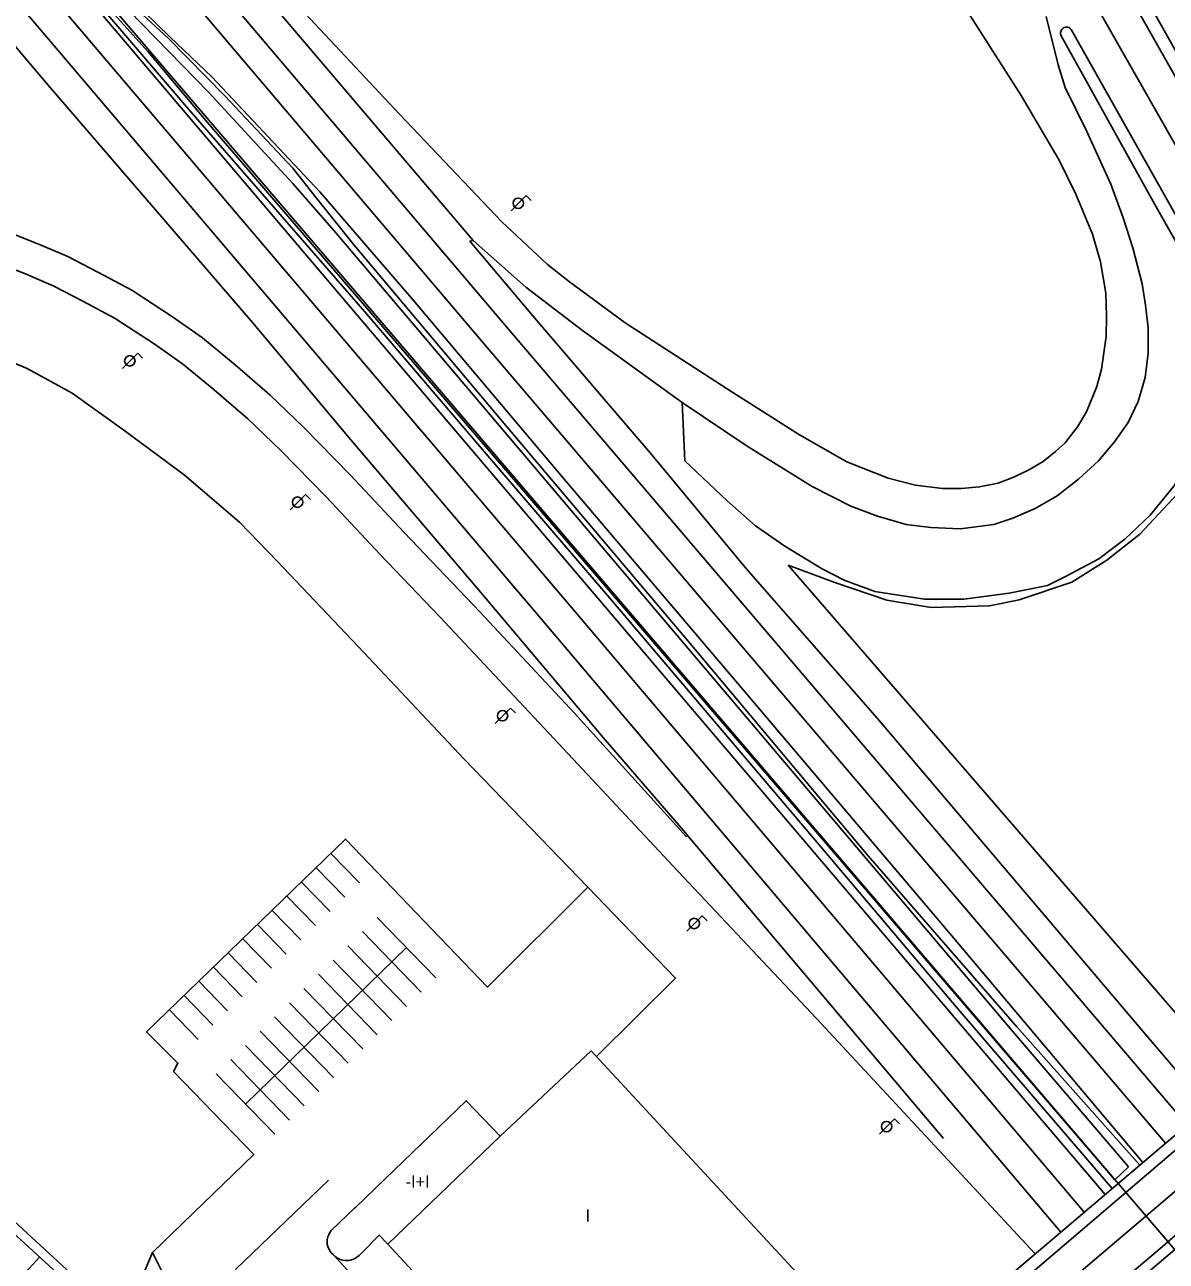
# Model space of a CAD drawing. Extents: x 282771 to 285132, y 4823109 to 4825496.
# Drawn here: x 283324.3 to 283464.2, y 4823267.6 to 4823419 of the extents above; entities that cross this region are included whole.
import ezdxf

# ---------------------------------------------------------------- set-up
doc = ezdxf.new("R2010")
doc.units = 0
for name, color, linetype in [('ACERA-BORDILLO', 7, 'Continuous'), ('ACERA-INTERIOR', 7, 'Continuous'), ('APARCAMIENTO', 7, 'Continuous'), ('BORDILLO', 7, 'Continuous'), ('CALLE-EJE', 7, 'Continuous'), ('EDIFICIO', 7, 'Continuous'), ('FAROLA', 7, 'Continuous'), ('MEDIANERA', 7, 'Continuous'), ('PUENTE', 7, 'Continuous'), ('SENAL-VIARIA', 7, 'Continuous'), ('TXT-ALTURA-EDIFICIO', 7, 'Continuous'), ('VALLA', 7, 'Continuous'), ('ZONA-VERDE', 7, 'Continuous')]:
    doc.layers.add(name, color=color, linetype=linetype)

msp = doc.modelspace()

# ---------------------------------------------------------------- linework, layer by layer
at = {"layer": 'ACERA-BORDILLO'}
for points in [[(283495.28, 4823362.94), (283477.71, 4823393.76), (283471.57, 4823404.69), (283461.31, 4823422.94), (283430.82, 4823476.49), (283427.26, 4823483.99), (283420.2, 4823496.26), (283416.74, 4823502.35), (283416.38, 4823502.17), (283417.15, 4823499.19), (283418.07, 4823496.19), (283418.89, 4823494.26), (283425.21, 4823482.86), (283429.36, 4823475.72), (283436.34, 4823463.63), (283449.47, 4823440.55), (283464.85, 4823413.44), (283476.29, 4823393.29), (283489.29, 4823370.4), (283493.86, 4823362.12)], [(283466.1, 4823394.34), (283452.52, 4823418.44), (283452.43, 4823418.53), (283452.33, 4823418.61), (283452.2, 4823418.68), (283452.07, 4823418.72), (283451.92, 4823418.73), (283451.79, 4823418.72), (283451.66, 4823418.68), (283451.54, 4823418.62), (283451.44, 4823418.54), (283451.35, 4823418.45), (283451.27, 4823418.33), (283451.22, 4823418.2), (283451.19, 4823418.06), (283451.19, 4823417.92), (283451.22, 4823417.78), (283451.26, 4823417.66)], [(283441.94, 4823261.29), (283478.19, 4823292.24)], [(283447.19, 4823255.5), (283463.09, 4823268.9), (283482.03, 4823285.31)], [(283361.53, 4823277.55), (283350.16, 4823266.6)]]:
    msp.add_lwpolyline(points, dxfattribs=at)
at = {"layer": 'ACERA-INTERIOR'}
for points in [[(283451.26, 4823417.66), (283462.75, 4823397), (283473.47, 4823378.08), (283482.73, 4823362.15), (283483.77, 4823360.11), (283487.59, 4823352.76), (283489.07, 4823348.85), (283490.27, 4823344.09), (283490.89, 4823340.86), (283491.41, 4823335.32), (283491.24, 4823328.89), (283490.63, 4823323.19), (283489.74, 4823317.55), (283489.74, 4823317.57), (283487.49, 4823309.82), (283485.9, 4823305.71), (283484.23, 4823302.43), (283482.79, 4823300.06), (283480.97, 4823297.28), (283479.46, 4823295.56), (283478.86, 4823294.88), (283477.3, 4823293.48), (283476.57, 4823292.67)], [(283317.36, 4823276.17), (283337.23, 4823257.99), (283313.46, 4823232)]]:
    msp.add_lwpolyline(points, dxfattribs=at)
at = {"layer": 'APARCAMIENTO'}
for points in [[(283361.8, 4823317.57), (283365.33, 4823313.94)], [(283360.01, 4823315.83), (283363.53, 4823312.2)], [(283358.21, 4823314.09), (283361.74, 4823310.46)], [(283356.42, 4823312.35), (283359.94, 4823308.72)], [(283354.62, 4823310.61), (283358.15, 4823306.97)], [(283352.83, 4823308.87), (283356.35, 4823305.23)], [(283367.51, 4823309.72), (283374.7, 4823302.31)], [(283351.03, 4823307.13), (283354.56, 4823303.49)], [(283365.72, 4823307.98), (283372.91, 4823300.57)], [(283349.24, 4823305.39), (283352.77, 4823301.75)], [(283351.37, 4823286.87), (283371.11, 4823306.02)], [(283363.92, 4823306.24), (283371.11, 4823298.83)], [(283362.13, 4823304.5), (283369.32, 4823297.09)], [(283347.45, 4823303.64), (283350.97, 4823300.01)], [(283360.33, 4823302.76), (283367.52, 4823295.35)], [(283345.65, 4823301.9), (283349.18, 4823298.27)], [(283358.54, 4823301.02), (283365.73, 4823293.61)], [(283343.86, 4823300.16), (283347.38, 4823296.53)], [(283356.75, 4823299.28), (283363.94, 4823291.87)], [(283342.06, 4823298.42), (283345.59, 4823294.79)], [(283354.95, 4823297.54), (283362.14, 4823290.13)], [(283353.16, 4823295.8), (283360.35, 4823288.39)], [(283351.36, 4823294.05), (283358.55, 4823286.64)], [(283349.57, 4823292.31), (283356.76, 4823284.9)], [(283347.77, 4823290.57), (283354.96, 4823283.16)], [(283326.17, 4823268.11), (283322.79, 4823264.43)]]:
    msp.add_lwpolyline(points, dxfattribs=at)
at = {"layer": 'BORDILLO'}
for points in [[(283321.74, 4823435.21), (283344.44, 4823408.63), (283365.98, 4823383.87), (283382.03, 4823365.1), (283395.74, 4823349.11), (283419.14, 4823321.56), (283438.42, 4823298.79), (283457.54, 4823276.53)], [(283460.9, 4823279.38), (283445.85, 4823296.32), (283427.66, 4823317.28), (283405.4, 4823343.8), (283383.46, 4823369.7), (283364.68, 4823392.04), (283360.07, 4823397.8), (283357.18, 4823401.48), (283348.83, 4823410.33), (283341.89, 4823417.37), (283336.16, 4823422.74)]]:
    msp.add_lwpolyline(points, dxfattribs=at)
at = {"layer": 'CALLE-EJE'}
msp.add_lwpolyline([(283603.14, 4823109), (283586.08, 4823127.71), (283294.29, 4823468.81)], dxfattribs=at)
at = {"layer": 'EDIFICIO'}
msp.add_lwpolyline([(283393.73, 4823293.37), (283425.04, 4823259.6), (283395.53, 4823231.79), (283362.1, 4823268.43), (283361.89, 4823268.64), (283361.71, 4823268.88), (283361.57, 4823269.14), (283361.47, 4823269.41), (283361.4, 4823269.7), (283361.38, 4823270), (283361.4, 4823270.3), (283361.47, 4823270.59), (283361.57, 4823270.86), (283361.71, 4823271.13), (283361.89, 4823271.37), (283364.79, 4823274.17), (283364.8, 4823274.17), (283368.49, 4823277.73), (283378.4, 4823287.28), (283382.58, 4823282.93), (283393.73, 4823293.37)], dxfattribs=at)
at = {"layer": 'FAROLA'}
for p, q in [((283385.77, 4823398.1), (283384.83, 4823397.17)), ((283386.36, 4823397.51), (283385.77, 4823398.1)), ((283384.83, 4823397.17), (283383.9, 4823396.23)), ((283338.19, 4823378.8), (283337.25, 4823377.87)), ((283338.78, 4823378.21), (283338.19, 4823378.8)), ((283337.25, 4823377.87), (283336.32, 4823376.93)), ((283358.74, 4823361.5), (283357.8, 4823360.57)), ((283359.33, 4823360.91), (283358.74, 4823361.5)), ((283357.8, 4823360.57), (283356.87, 4823359.63)), ((283382.9, 4823334.42), (283381.97, 4823333.48)), ((283383.84, 4823335.35), (283382.9, 4823334.42)), ((283384.43, 4823334.76), (283383.84, 4823335.35)), ((283407.32, 4823309.91), (283406.38, 4823308.98)), ((283407.91, 4823309.32), (283407.32, 4823309.91)), ((283406.38, 4823308.98), (283405.45, 4823308.04)), ((283430.88, 4823285.04), (283429.94, 4823284.11)), ((283431.47, 4823284.45), (283430.88, 4823285.04)), ((283429.94, 4823284.11), (283429.01, 4823283.17))]:
    msp.add_line(p, q, dxfattribs=at)
for centre in [(283384.79, 4823397.17), (283337.21, 4823377.87), (283357.76, 4823360.57), (283382.86, 4823334.42), (283406.34, 4823308.98), (283429.9, 4823284.11)]:
    msp.add_circle(centre, 0.637, dxfattribs=at)
at = {"layer": 'MEDIANERA'}
for points in [[(283368.82, 4823269.71), (283382.58, 4823282.93)], [(283368.82, 4823269.71), (283367.76, 4823270.82), (283365.55, 4823268.58), (283365.3, 4823268.32), (283365.02, 4823268.1), (283364.71, 4823267.92), (283364.38, 4823267.8), (283364.03, 4823267.73), (283363.68, 4823267.71), (283363.32, 4823267.75), (283362.98, 4823267.85), (283362.66, 4823267.99), (283362.36, 4823268.19), (283362.1, 4823268.43)], [(283399.99, 4823236), (283368.82, 4823269.71)]]:
    msp.add_lwpolyline(points, dxfattribs=at)
at = {"layer": 'PUENTE'}
for points in [[(283440.93, 4823262.44), (283476.55, 4823292.65), (283474.7, 4823295.54), (283473.15, 4823297.99)], [(283449.35, 4823246.39), (283448.11, 4823254.48), (283483.41, 4823284.56)]]:
    msp.add_lwpolyline(points, dxfattribs=at)
at = {"layer": 'SENAL-VIARIA'}
for points in [[(282846.25, 4823786.41), (282892.2, 4823765.3), (282959.66, 4823734.22), (283032.31, 4823701.16), (283067.69, 4823684.63), (283081.79, 4823677.54), (283090.89, 4823672.36), (283104.6, 4823664.68), (283119.08, 4823655.76), (283131.83, 4823647.99), (283140.75, 4823642.34), (283151.2, 4823635.05), (283159.73, 4823628.52), (283171.14, 4823619.7), (283185.06, 4823607.64), (283196.9, 4823596.57), (283213.93, 4823579.42), (283296.14, 4823484.68), (283383.36, 4823382.03), (283466.69, 4823284.29)], [(282844.81, 4823783.28), (282890.76, 4823762.17), (282958.23, 4823731.09), (283030.87, 4823698.03), (283066.19, 4823681.53), (283080.16, 4823674.5), (283089.2, 4823669.36), (283102.86, 4823661.71), (283117.28, 4823652.83), (283130.01, 4823645.07), (283138.84, 4823639.47), (283149.16, 4823632.26), (283157.63, 4823625.79), (283168.95, 4823617.03), (283182.76, 4823605.08), (283194.5, 4823594.1), (283211.41, 4823577.07), (283293.52, 4823482.43), (283380.73, 4823379.8), (283464.06, 4823282.06)], [(283269.97, 4823490.4), (283285.22, 4823472.46), (283390.9, 4823348.16), (283454.1, 4823273.62)], [(283267.12, 4823487.98), (283282.37, 4823470.04), (283388.05, 4823345.74), (283451.25, 4823271.2)], [(283487.93, 4823364.49), (283417.5, 4823488.23)], [(283342.06, 4823436.36), (283379.25, 4823392.59)], [(283456.65, 4823275.78), (283439.84, 4823295.56), (283421.74, 4823316.87), (283390.8, 4823353.19), (283367.4, 4823380.72), (283322.44, 4823433.71)], [(283353.81, 4823425.62), (283370.23, 4823408.06), (283382.76, 4823394.91), (283388.38, 4823389.67), (283391.05, 4823387.54), (283397.86, 4823382.52), (283411.05, 4823373.98), (283419.24, 4823368.82), (283425.04, 4823365.51), (283430.08, 4823363.52), (283433.42, 4823362.65), (283436.75, 4823362.26), (283439.07, 4823362.25), (283441.29, 4823362.43), (283443.56, 4823362.88), (283445.55, 4823363.66), (283447.4, 4823364.56), (283449.08, 4823365.54), (283450.57, 4823366.77), (283451.77, 4823367.84), (283453.26, 4823369.8), (283454.38, 4823371.62), (283455.64, 4823374.73), (283456.23, 4823376.86), (283456.79, 4823380.87), (283456.85, 4823383.39), (283456.73, 4823386.17), (283456.09, 4823390.01), (283455.11, 4823393.37), (283453.06, 4823398.3), (283451.04, 4823402.45), (283446.36, 4823410.38), (283438.29, 4823423.07)], [(283337.31, 4823422.28), (283342.15, 4823417.52), (283347.27, 4823412.64), (283360.48, 4823398.55), (283371.74, 4823385.49), (283390.19, 4823363.62), (283412.13, 4823337.82), (283437.88, 4823307.46), (283447.91, 4823295.56), (283461.29, 4823279.71)], [(283319.36, 4823420.85), (283326.95, 4823411.92), (283352.23, 4823382.55), (283364.26, 4823368.2), (283379.74, 4823350.05), (283395.17, 4823331.76), (283405.5, 4823319.79)], [(283449.46, 4823420.02), (283450.92, 4823414.1), (283451.75, 4823411.34), (283454.42, 4823405.94), (283457.35, 4823399.49), (283458.89, 4823395.39), (283460.07, 4823391.69), (283461.18, 4823387.31), (283461.62, 4823384.67), (283461.92, 4823381.91), (283461.92, 4823378.8), (283461.56, 4823375.82), (283460.71, 4823372.9), (283459.47, 4823370.31), (283457.79, 4823367.94), (283455.83, 4823365.62), (283453.4, 4823363.39), (283450.79, 4823361.35), (283448.09, 4823359.81), (283445.36, 4823358.62), (283443.04, 4823357.85), (283438.91, 4823357.3), (283435.3, 4823357.47), (283432.3, 4823357.83), (283428.8, 4823358.84), (283425.52, 4823360.09), (283420.78, 4823362.48), (283412.84, 4823367.44), (283404.85, 4823372.76)], [(283405.5, 4823319.79), (283405.55, 4823319.73), (283405.35, 4823319.61), (283391.63, 4823334.76), (283380.06, 4823347.12), (283370.82, 4823356.86), (283364.2, 4823363.92), (283358.52, 4823369.72), (283354.35, 4823373.73), (283350.11, 4823377.38), (283346.1, 4823380.67), (283342.45, 4823383.25), (283337.47, 4823386.51), (283333.3, 4823388.73), (283329.61, 4823390.63), (283325.96, 4823392.22), (283322.35, 4823393.61)], [(283469.24, 4823286.45), (283461.5, 4823295.56), (283428.79, 4823334.07), (283412.65, 4823352.5), (283400.93, 4823366.59), (283387.03, 4823382.84), (283378.87, 4823392.54), (283379.25, 4823392.59), (283385.71, 4823386.91), (283392.66, 4823381.6), (283404.85, 4823372.76)], [(283448.09, 4823268.52), (283421.33, 4823297.36), (283404.36, 4823315.33), (283389.14, 4823331.62), (283375.19, 4823346.53), (283367.89, 4823354.14), (283361.31, 4823361.16), (283355.71, 4823366.88), (283351.66, 4823370.77), (283347.53, 4823374.32), (283343.67, 4823377.49), (283340.2, 4823379.94), (283335.43, 4823383.06), (283331.44, 4823385.19), (283327.89, 4823387.02), (283324.44, 4823388.52), (283320.99, 4823389.85)], [(283404.85, 4823372.76), (283405.19, 4823365.63), (283410.39, 4823360.75), (283413.85, 4823357.65), (283417.43, 4823355.18), (283421.92, 4823352.43), (283424.7, 4823351.01), (283428.46, 4823349.62), (283434.54, 4823348.68), (283439.37, 4823348.67), (283444.89, 4823349.41), (283449.59, 4823350.36), (283451.89, 4823351.51), (283455.89, 4823353.64), (283459.09, 4823356.04), (283462.18, 4823358.96), (283465.09, 4823362.52), (283467.31, 4823366.17), (283468.36, 4823369.34), (283469.63, 4823373.46), (283470.14, 4823376.19), (283470.37, 4823380.41), (283470.24, 4823383.67), (283470.21, 4823383.8)], [(283405.55, 4823319.73), (283436.86, 4823282.63)], [(283486.7, 4823295.89), (283484.66, 4823293.32), (283483.28, 4823291.77), (283480.41, 4823289.1), (283405.77, 4823225.63), (283386.58, 4823209.45), (283384.71, 4823207.77), (283383.34, 4823206.5), (283381.83, 4823205.07), (283379.85, 4823202.62), (283377.68, 4823199.85), (283374.66, 4823195.74)]]:
    msp.add_lwpolyline(points, dxfattribs=at)
at = {"layer": 'VALLA'}
for points in [[(283393.32, 4823313.42), (283378.2, 4823329.07), (283365.18, 4823342.89), (283355.26, 4823353.33), (283350.69, 4823358.07), (283347.27, 4823361), (283343.85, 4823363.92), (283336.49, 4823369.37), (283330.15, 4823373.91), (283324.62, 4823376.92), (283319.43, 4823379.08)], [(283393.32, 4823313.42), (283381, 4823301.2), (283363.61, 4823319.32), (283339.27, 4823295.71), (283343.1, 4823291.88), (283342.58, 4823290.84), (283352.42, 4823280.7), (283339.99, 4823268.68), (283342.47, 4823263.71)], [(283394.37, 4823292.68), (283404.06, 4823302.3), (283393.32, 4823313.42)], [(283339.99, 4823268.68), (283336.38, 4823260.19), (283318.2, 4823276.97)]]:
    msp.add_lwpolyline(points, dxfattribs=at)
at = {"layer": 'ZONA-VERDE'}
for p, q in [((283324.36, 4823433.83), (283346.9, 4823410.75)), ((283339.44, 4823415.7), (283333.49, 4823422.36)), ((283346.73, 4823407.07), (283339.44, 4823415.7)), ((283346.9, 4823410.75), (283357.18, 4823399.57)), ((283439.53, 4823298.93), (283346.73, 4823407.07)), ((283357.18, 4823399.57), (283362.5, 4823393.51)), ((283362.5, 4823393.51), (283445.31, 4823295.79)), ((283460.9, 4823356.63), (283465.48, 4823361.55)), ((283456.87, 4823353.48), (283460.9, 4823356.63)), ((283417.85, 4823352.85), (283423.54, 4823350.72)), ((283469.77, 4823292.84), (283417.85, 4823352.85)), ((283452.58, 4823350.79), (283456.87, 4823353.48)), ((283446.15, 4823348.61), (283452.58, 4823350.79)), ((283423.54, 4823350.72), (283429.91, 4823348.57)), ((283429.91, 4823348.57), (283435.34, 4823347.66)), ((283435.34, 4823347.66), (283442.51, 4823347.88)), ((283442.51, 4823347.88), (283446.15, 4823348.61)), ((283457.85, 4823277.6), (283439.53, 4823298.93)), ((283445.31, 4823295.79), (283459.54, 4823279.16)), ((283459.54, 4823279.16), (283457.85, 4823277.6))]:
    msp.add_line(p, q, dxfattribs=at)

# ---------------------------------------------------------------- texts
at = {"layer": 'TXT-ALTURA-EDIFICIO'}
for s, p in [('-I+I', (283370.98, 4823276.62)), ('I', (283393.03, 4823272.48))]:
    msp.add_text(s, height=1.5, rotation=0, dxfattribs=at).set_placement(p)

doc.saveas('drawing.dxf')
